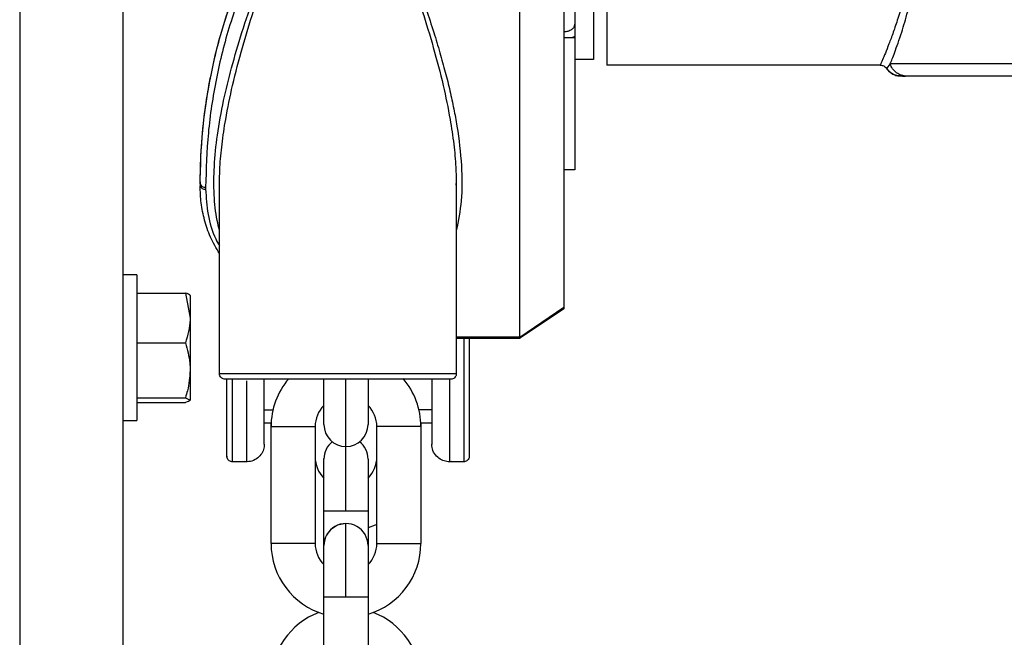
# Model space of a CAD drawing. Header units: inches. Extents: x 170 to 288, y 234 to 248.
# Tile 413 of 480: x 256.164 to 256.2813, y 244.055 to 244.1285. Entities that reach past the tile are written whole.
import ezdxf

# ---------------------------------------------------------------- set-up
doc = ezdxf.new("R2010")
doc.units = ezdxf.units.IN
doc.header["$LTSCALE"] = 0.25
doc.header["$MEASUREMENT"] = 0
doc.layers.add('STANDARD Z GUIDE MOTOR RH', color=7, linetype='Continuous')

msp = doc.modelspace()

# ---------------------------------------------------------------- linework, layer by layer
at = {"layer": 'STANDARD Z GUIDE MOTOR RH'}
for p, q in [((256.1639831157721, 244.1811111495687), (256.1639831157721, 243.714444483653)), ((256.1762831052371, 244.1811111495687), (256.1762831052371, 243.714444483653)), ((256.2339247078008, 244.1378142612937), (256.2339247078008, 244.1231071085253)), ((256.2300937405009, 244.1280110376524), (256.2299939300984, 244.1276447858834)), ((256.22878149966, 244.1263874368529), (256.2300937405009, 244.1263874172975)), ((256.2300937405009, 244.1265078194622), (256.2298127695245, 244.1263874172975)), ((256.2323246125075, 244.1237632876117), (256.2300937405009, 244.1237633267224)), ((256.2676606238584, 244.123245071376), (256.2672310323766, 244.1227072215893)), ((256.266473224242, 244.123106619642), (256.2339247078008, 244.1231071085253)), ((256.2689891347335, 244.1218149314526), (256.2686330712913, 244.1218283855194)), ((256.2693311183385, 244.1218175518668), (256.2689722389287, 244.1217939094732)), ((256.2696333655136, 244.1217941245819), (256.2690144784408, 244.1217942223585)), ((256.2691055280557, 244.1217942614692), (256.2694659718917, 244.1217943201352)), ((256.2300934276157, 244.1106393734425), (256.2287811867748, 244.1106393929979)), ((256.1854744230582, 244.1092153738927), (256.1854741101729, 244.1089492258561)), ((256.1854744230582, 244.109213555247), (256.1854741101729, 244.1089471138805)), ((256.1854741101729, 244.1089469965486), (256.1854741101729, 244.1087270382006)), ((256.1861302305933, 244.1085735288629), (256.1861302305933, 244.1083516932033)), ((256.1877703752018, 244.0863612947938), (256.1877706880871, 244.1088412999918)), ((256.2159738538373, 244.1088113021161), (256.2159851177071, 244.1090228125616)), ((256.2159857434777, 244.1088408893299), (256.2159854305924, 244.0863608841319)), ((256.1779498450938, 244.0981111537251), (256.1762831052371, 244.0981111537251)), ((256.1779498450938, 244.0981111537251), (256.1779498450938, 244.0807778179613)), ((256.1779498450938, 244.0959602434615), (256.1837249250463, 244.0959602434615)), ((256.1837249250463, 244.0959602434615), (256.1842831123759, 244.092987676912)), ((256.1842831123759, 244.0956861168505), (256.1842831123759, 244.0832140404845)), ((256.2287824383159, 244.094097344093), (256.2235253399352, 244.090534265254)), ((256.2287808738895, 244.0942327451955), (256.223535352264, 244.0906694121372)), ((256.2235315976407, 244.0907020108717), (256.2159854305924, 244.0907021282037)), ((256.2235553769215, 244.0905547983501), (256.2159854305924, 244.0905549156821)), ((256.2168715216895, 244.0905548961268), (256.2168715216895, 244.0758632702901)), ((256.2235610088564, 244.0905599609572), (256.2235253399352, 244.0905358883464)), ((256.2235315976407, 244.0907020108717), (256.223535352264, 244.0906694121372)), ((256.1779498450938, 244.0900151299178), (256.1837249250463, 244.0900151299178)), ((256.2002178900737, 244.0803042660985), (256.2002178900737, 244.08568777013)), ((256.2028426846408, 244.076237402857), (256.2028426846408, 244.0856880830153)), ((256.2151653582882, 244.0857089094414), (256.2151653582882, 244.0758632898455)), ((256.1910184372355, 244.0758636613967), (256.1910184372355, 244.0855157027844)), ((256.1779498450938, 244.0834993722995), (256.1837249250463, 244.0834993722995)), ((256.1837249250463, 244.0834993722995), (256.1842831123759, 244.0832140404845)), ((256.1779498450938, 244.0829287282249), (256.1837249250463, 244.0829287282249)), ((256.193118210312, 244.0820425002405), (256.1941469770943, 244.0820425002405)), ((256.2130655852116, 244.0820422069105), (256.2115383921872, 244.0820422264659)), ((256.1762831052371, 244.0807778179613), (256.1779498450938, 244.0807778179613)), ((256.1939292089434, 244.0804820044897), (256.193118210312, 244.0804820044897)), ((256.193918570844, 244.0661416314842), (256.193918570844, 244.0804820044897)), ((256.1991681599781, 244.0800523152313), (256.1991678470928, 244.0661415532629)), ((256.2065168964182, 244.0661414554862), (256.2065172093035, 244.0800522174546)), ((256.2130655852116, 244.0804817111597), (256.2117558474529, 244.0804817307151)), ((256.2117664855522, 244.0800521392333), (256.211766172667, 244.0661413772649)), ((256.2117664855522, 244.0804817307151), (256.2117664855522, 244.0800521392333)), ((256.1910184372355, 244.0758636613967), (256.1893122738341, 244.0758636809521)), ((256.2002178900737, 244.0761881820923), (256.2002191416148, 244.0762718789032)), ((256.2002178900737, 244.0700200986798), (256.2002178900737, 244.0761882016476)), ((256.2054671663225, 244.0761881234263), (256.2054671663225, 244.063623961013)), ((256.2168715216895, 244.0758632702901), (256.2151653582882, 244.0758632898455)), ((256.2002175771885, 244.0658895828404), (256.2002178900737, 244.0700200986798)), ((256.2028423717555, 244.0597215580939), (256.2028423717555, 244.0685142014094)), ((256.2002175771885, 244.0597215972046), (256.2002175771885, 244.0658895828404)), ((256.2002172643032, 244.0458108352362), (256.2002175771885, 244.0597215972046)), ((256.2028423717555, 244.0597215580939), (256.2002175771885, 244.0597215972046)), ((256.2054668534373, 244.0597215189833), (256.2028423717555, 244.0597215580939))]:
    msp.add_line(p, q, dxfattribs=at)
at = {"layer": 'STANDARD Z GUIDE MOTOR RH', "flags": 128}
for points in [[(256.2287824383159, 244.2083024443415), (256.2287824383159, 244.1914935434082), (256.2287821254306, 244.1856439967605), (256.2287821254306, 244.1735073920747), (256.2287818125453, 244.167289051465), (256.2287818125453, 244.1484566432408), (256.22878149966, 244.1422385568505), (256.22878149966, 244.1301028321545), (256.2287811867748, 244.1242539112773), (256.2287811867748, 244.107976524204), (256.2287808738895, 244.1030762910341), (256.2287808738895, 244.0942327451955)], [(256.2235315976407, 244.0907020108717), (256.2235315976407, 244.1048979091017), (256.2235319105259, 244.1102885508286), (256.2235319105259, 244.1279964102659), (256.2235322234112, 244.1342959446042), (256.2235322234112, 244.1472711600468), (256.2235325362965, 244.1538709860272), (256.2235325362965, 244.1671023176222), (256.2235328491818, 244.1736564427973), (256.2235328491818, 244.1926150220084), (256.223533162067, 244.198576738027)], [(256.2323255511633, 244.192004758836), (256.2323255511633, 244.1766336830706), (256.232325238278, 244.1731973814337), (256.232325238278, 244.1578840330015), (256.2323249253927, 244.1539228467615), (256.2323249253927, 244.1359516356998), (256.2323246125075, 244.1330655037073), (256.2323246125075, 244.1237632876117)], [(256.2300937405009, 244.1265078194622), (256.2300937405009, 244.1208646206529), (256.2300934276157, 244.1189433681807), (256.2300934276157, 244.1106393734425)], [(256.28311215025, 244.1232443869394), (256.2797580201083, 244.1232444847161), (256.276743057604, 244.1232445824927), (256.2740963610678, 244.1232446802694), (256.2718445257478, 244.123244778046), (256.270010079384, 244.1232448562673), (256.2686105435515, 244.123244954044), (256.2676603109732, 244.1232450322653)], [(256.1877703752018, 244.0863612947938), (256.1878304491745, 244.0863612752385), (256.1883088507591, 244.0863612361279), (256.189249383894, 244.0863611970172), (256.1906198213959, 244.0863611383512), (256.1923735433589, 244.0863610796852), (256.1944511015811, 244.0863610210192), (256.1967814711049, 244.0863609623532), (256.199285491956, 244.0863609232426), (256.204470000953, 244.0863608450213), (256.2069740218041, 244.0863608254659), (256.2093047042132, 244.0863608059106), (256.21138194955, 244.0863607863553), (256.2131359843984, 244.0863607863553), (256.2145064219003, 244.0863608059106), (256.2154469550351, 244.0863608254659), (256.2159253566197, 244.0863608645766), (256.2159854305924, 244.0863608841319)], [(256.1893122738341, 244.0758636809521), (256.1893122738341, 244.0804726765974), (256.1893125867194, 244.0827748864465), (256.1893125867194, 244.0857762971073)], [(256.2054674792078, 244.0856897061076), (256.2054674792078, 244.0841117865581), (256.2054671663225, 244.0830454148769), (256.2054671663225, 244.0803041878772)], [(256.193918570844, 244.0800523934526), (256.1946873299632, 244.0800523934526), (256.1955390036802, 244.0800523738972), (256.1975477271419, 244.0800523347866), (256.1983994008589, 244.0800523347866), (256.1989682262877, 244.0800523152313), (256.1991681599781, 244.0800523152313)], [(256.2117664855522, 244.0800521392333), (256.210997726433, 244.0800521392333), (256.2101463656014, 244.0800521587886), (256.2091416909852, 244.0800521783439), (256.2081373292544, 244.0800521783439), (256.2072859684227, 244.0800521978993), (256.2067168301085, 244.0800521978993), (256.2065172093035, 244.0800522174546)], [(256.2028423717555, 244.0700200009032), (256.2028423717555, 244.0749049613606), (256.2028426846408, 244.076237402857)], [(256.2002178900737, 244.0700200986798), (256.2004175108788, 244.0700200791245), (256.2009866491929, 244.0700200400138), (256.2018380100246, 244.0700200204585), (256.2038467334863, 244.0700199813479)], [(256.2038467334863, 244.0700199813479), (256.2046984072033, 244.0700199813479), (256.2052672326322, 244.0700200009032), (256.2054671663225, 244.0700200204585)], [(256.2028423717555, 244.0685142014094), (256.2018380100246, 244.0683144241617), (256.2010035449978, 244.0677623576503)], [(256.2065168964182, 244.0683929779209), (256.2063385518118, 244.0683167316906), (256.2054671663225, 244.068008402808)], [(256.1991678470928, 244.0661415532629), (256.1989679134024, 244.0661415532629), (256.1983990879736, 244.0661415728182), (256.1975477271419, 244.0661415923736), (256.1965430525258, 244.0661415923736), (256.1955386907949, 244.0661416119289), (256.1946873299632, 244.0661416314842), (256.193918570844, 244.0661416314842)], [(256.2065168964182, 244.0661414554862), (256.2067168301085, 244.0661414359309), (256.2072856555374, 244.0661414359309), (256.2081373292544, 244.0661414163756), (256.2091416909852, 244.0661414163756), (256.2101460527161, 244.0661413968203), (256.2109974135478, 244.0661413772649), (256.211766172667, 244.0661413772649)], [(256.2054671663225, 244.0640829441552), (256.2054668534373, 244.0631482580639)], [(256.2054668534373, 244.0631482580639), (256.2054668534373, 244.04345037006), (256.205466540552, 244.0423840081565), (256.205466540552, 244.0396427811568)]]:
    msp.add_lwpolyline(points, dxfattribs=at)
at = {"layer": 'STANDARD Z GUIDE MOTOR RH'}
for centre, radius, start, end in [((256.1860191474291, 244.1091413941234), 0.0005786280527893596, 199.6187690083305, 281.0681707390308), ((256.1860196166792, 244.1089195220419), 0.0005785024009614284, 199.4446961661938, 281.0232524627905), ((256.2027113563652, 244.0800522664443), 0.00879265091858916, 139.5309173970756, 179.9991373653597), ((256.2029738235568, 244.0800522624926), 0.008792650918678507, 359.9991373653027, 40.64011065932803), ((256.2027113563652, 244.0800522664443), 0.003543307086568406, 134.7248323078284, 179.9991373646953), ((256.2029738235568, 244.0800522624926), 0.0035433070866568, 359.9991373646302, 45.27365557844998), ((256.2028425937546, 244.0803042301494), 0.002624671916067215, 179.9991373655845, 359.9991229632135), ((256.2028425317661, 244.0761881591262), 0.002624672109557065, 128.3587264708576, 179.9991373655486), ((256.2028425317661, 244.0761881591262), 0.002624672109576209, 359.9991373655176, 51.64397823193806), ((256.2027113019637, 244.0764401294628), 0.003543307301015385, 179.9991373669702, 225.275052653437), ((256.2029737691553, 244.0764401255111), 0.003543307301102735, 314.7240470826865, 359.9991373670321), ((256.2028423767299, 244.0658895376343), 0.002624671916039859, 359.9991373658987, 179.9991428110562), ((256.2028423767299, 244.0658895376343), 0.002624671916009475, 134.4758266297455, 179.9991373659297), ((256.2027111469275, 244.066141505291), 0.008792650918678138, 179.9991373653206, 253.5250253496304), ((256.2027111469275, 244.066141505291), 0.003543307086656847, 179.9991373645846, 225.2742238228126), ((256.2029736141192, 244.0661415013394), 0.008792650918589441, 286.4732491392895, 359.9991373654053), ((256.2029736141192, 244.0661415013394), 0.003543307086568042, 314.7240501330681, 359.9991373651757), ((256.2027108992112, 244.0496894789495), 0.00879265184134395, 110.6810453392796, 179.9991373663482), ((256.2029733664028, 244.0496894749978), 0.00879265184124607, 359.9991373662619, 69.31724547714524)]:
    msp.add_arc(centre, radius, start, end, dxfattribs=at)
for points, knots in [([(256.2300946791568, 244.1877560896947), (256.2300945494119, 244.185626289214), (256.2300942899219, 244.1813666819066), (256.2300943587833, 244.1739402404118), (256.2300944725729, 244.1660551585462), (256.2300939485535, 244.1578833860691), (256.2300940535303, 244.1497116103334), (256.2300941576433, 244.1418266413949), (256.2300936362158, 244.1344002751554), (256.2300937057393, 244.1301407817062), (256.2300937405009, 244.1280110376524)], [0, 0, 0, 0, 0.1250000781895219, 0.2500005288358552, 0.3750004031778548, 0.5000003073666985, 0.6250002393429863, 0.7500005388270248, 0.8750004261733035, 1, 1, 1, 1]), ([(256.1877703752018, 244.1034373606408), (256.187676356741, 244.1038265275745), (256.1873469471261, 244.1051900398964), (256.1870941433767, 244.1077150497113), (256.1871093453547, 244.1111098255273), (256.187500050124, 244.1148569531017), (256.1882148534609, 244.1187817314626), (256.1892105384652, 244.1228596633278), (256.1904461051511, 244.1270656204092), (256.1917182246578, 244.1308376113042), (256.1929023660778, 244.1340717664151), (256.1939093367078, 244.1366718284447), (256.1949116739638, 244.1391267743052), (256.1958758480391, 244.1413747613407), (256.1967570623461, 244.1433249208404), (256.1975715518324, 244.1450221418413), (256.198308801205, 244.1464509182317), (256.1990231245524, 244.1477139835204), (256.199727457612, 244.1487966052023), (256.2004489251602, 244.1496764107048), (256.2010649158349, 244.1501654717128), (256.2015508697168, 244.1503552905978), (256.2017718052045, 244.150371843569), (256.2018786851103, 244.150379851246)], [0, 0, 0, 0, 0.02782661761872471, 0.09749527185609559, 0.172047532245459, 0.2520694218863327, 0.3380320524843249, 0.4188616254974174, 0.5047375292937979, 0.5958393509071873, 0.6482634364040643, 0.7006953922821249, 0.7531539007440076, 0.7968047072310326, 0.8369545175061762, 0.8718602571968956, 0.9008870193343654, 0.9256196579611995, 0.9517377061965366, 0.971783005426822, 0.9879308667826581, 0.9941614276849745, 1, 1, 1, 1]), ([(256.1877835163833, 244.1088412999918), (256.1877911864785, 244.1095390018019), (256.1878086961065, 244.1111317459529), (256.188061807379, 244.1137391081), (256.1885405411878, 244.1169854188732), (256.1893335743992, 244.1208237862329), (256.1904559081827, 244.1251298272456), (256.1918038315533, 244.1295441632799), (256.1929092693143, 244.1327856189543), (256.1937008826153, 244.1349740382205), (256.1940705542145, 244.1359758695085), (256.1944050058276, 244.1368619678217), (256.1949293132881, 244.1382318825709), (256.1956878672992, 244.1401491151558), (256.1966371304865, 244.1424189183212), (256.1974644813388, 244.1442783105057), (256.1981433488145, 244.1457107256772), (256.1987804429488, 244.1469627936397), (256.1993862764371, 244.1480340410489), (256.1999393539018, 244.148878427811), (256.2004079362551, 244.1494644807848), (256.2008358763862, 244.1498966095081), (256.2012411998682, 244.1501740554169), (256.2016134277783, 244.150305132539), (256.20179205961, 244.1503171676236), (256.2018786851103, 244.1503230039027)], [0, 0, 0, 0, 0.05247816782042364, 0.1197994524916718, 0.1913285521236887, 0.2876497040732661, 0.3936465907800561, 0.4948724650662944, 0.5961193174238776, 0.6188612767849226, 0.6467534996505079, 0.6656007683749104, 0.6803228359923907, 0.7417723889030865, 0.7986298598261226, 0.8382359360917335, 0.871948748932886, 0.8997766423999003, 0.9277111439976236, 0.9502014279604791, 0.9638260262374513, 0.9752657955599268, 0.9887118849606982, 0.9945259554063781, 0.9999999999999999, 0.9999999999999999, 0.9999999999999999, 0.9999999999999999]), ([(256.2018786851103, 244.150379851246), (256.2020289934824, 244.1503636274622), (256.2023480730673, 244.150329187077), (256.2030291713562, 244.1499509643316), (256.2038663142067, 244.1490524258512), (256.2048810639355, 244.1474976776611), (256.2059640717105, 244.1454871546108), (256.2071236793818, 244.1430774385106), (256.2083907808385, 244.1402183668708), (256.2098653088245, 244.1366577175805), (256.2115853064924, 244.1321561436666), (256.2129998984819, 244.1280216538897), (256.2140331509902, 244.1246092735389), (256.2146752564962, 244.1222858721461), (256.2152280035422, 244.120055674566), (256.2156896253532, 244.1179179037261), (256.2162350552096, 244.1149277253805), (256.2166574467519, 244.1112395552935), (256.2166964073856, 244.1070552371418), (256.2162135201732, 244.1045689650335), (256.2159857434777, 244.1033961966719)], [0, 0, 0, 0, 0.008196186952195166, 0.01739913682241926, 0.04179032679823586, 0.07468867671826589, 0.1192739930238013, 0.1673870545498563, 0.2223942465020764, 0.2927870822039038, 0.3826650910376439, 0.4944848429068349, 0.5437455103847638, 0.5913539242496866, 0.6373423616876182, 0.6817481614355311, 0.7246155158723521, 0.8253241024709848, 0.917605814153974, 1, 1, 1, 1]), ([(256.2018786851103, 244.1503230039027), (256.2019653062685, 244.1503171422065), (256.2021440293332, 244.1503050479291), (256.2024099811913, 244.1502112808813), (256.2026777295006, 244.1500644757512), (256.2031620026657, 244.1496943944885), (256.2037193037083, 244.1490262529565), (256.2043717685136, 244.1480349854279), (256.2053085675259, 244.1463719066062), (256.2064717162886, 244.1439218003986), (256.2078200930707, 244.1407742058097), (256.2091536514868, 244.1374194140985), (256.2105453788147, 244.1336699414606), (256.2119534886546, 244.1295441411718), (256.2133007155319, 244.1251293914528), (256.2144232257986, 244.1208234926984), (256.2152158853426, 244.1169850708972), (256.2156944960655, 244.113738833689), (256.2159482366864, 244.1111315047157), (256.2159653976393, 244.1095386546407), (256.2159729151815, 244.1088408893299)], [0, 0, 0, 0, 0.005474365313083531, 0.01129510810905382, 0.01766897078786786, 0.02477065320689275, 0.04980092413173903, 0.07229143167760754, 0.1002240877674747, 0.1711032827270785, 0.245139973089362, 0.319635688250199, 0.4038637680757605, 0.5051139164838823, 0.6063403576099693, 0.7123467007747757, 0.8086629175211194, 0.8801915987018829, 0.947516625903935, 1, 1, 1, 1]), ([(256.1854741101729, 244.1089470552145), (256.1855300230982, 244.111054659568), (256.1856413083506, 244.1152494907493), (256.1866391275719, 244.1217615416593), (256.1882256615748, 244.1282513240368), (256.1898658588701, 244.132466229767), (256.1906905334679, 244.1345854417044)], [0, 0, 0, 0, 0.2590258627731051, 0.515547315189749, 0.7564220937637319, 0.9999999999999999, 0.9999999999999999, 0.9999999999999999, 0.9999999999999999]), ([(256.1854744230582, 244.109213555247), (256.1855051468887, 244.1106050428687), (256.1855663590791, 244.1133773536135), (256.1860135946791, 244.1177086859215), (256.1868564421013, 244.1226826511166), (256.1882627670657, 244.128353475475), (256.1898783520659, 244.1325006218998), (256.1906905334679, 244.1345854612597)], [0, 0, 0, 0, 0.1741243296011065, 0.3469141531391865, 0.5190037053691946, 0.7581951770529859, 1, 1, 1, 1]), ([(256.1912947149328, 244.1341491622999), (256.1904898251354, 244.1320676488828), (256.1888630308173, 244.1278606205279), (256.1872976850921, 244.1214265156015), (256.1863003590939, 244.1148967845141), (256.1861878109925, 244.1107136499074), (256.1861302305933, 244.1085735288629)], [0, 0, 0, 0, 0.2394646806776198, 0.4839914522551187, 0.7360064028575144, 1, 1, 1, 1]), ([(256.2696637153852, 244.1327577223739), (256.2694918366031, 244.1320190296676), (256.2691479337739, 244.1305410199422), (256.2685755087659, 244.1286352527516), (256.2680168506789, 244.1269727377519), (256.2675012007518, 244.1255888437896), (256.2670629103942, 244.1244918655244), (256.2668033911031, 244.1238718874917), (256.2666632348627, 244.1235448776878), (256.2665941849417, 244.1233836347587), (256.2665402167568, 244.1232589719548), (256.2665019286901, 244.1231711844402), (256.2664778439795, 244.1231166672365), (256.2664747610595, 244.1231099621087), (256.266473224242, 244.123106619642)], [0, 0, 0, 0, 0.1247272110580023, 0.2495598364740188, 0.3744786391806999, 0.4994843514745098, 0.6245386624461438, 0.7496315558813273, 0.7920286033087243, 0.8341478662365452, 0.8759977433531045, 0.9175846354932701, 0.9589164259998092, 1, 1, 1, 1]), ([(256.2676603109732, 244.1232450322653), (256.2677361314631, 244.1234367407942), (256.2678879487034, 244.1238206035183), (256.268204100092, 244.1246534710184), (256.2685853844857, 244.1257042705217), (256.2691081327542, 244.1272662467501), (256.2697618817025, 244.1293949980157), (256.2702052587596, 244.1313839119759), (256.2704268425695, 244.1323778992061)], [0, 0, 0, 0, 0.1266102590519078, 0.2535148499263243, 0.3992174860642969, 0.5448672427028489, 0.7725411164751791, 1, 1, 1, 1]), ([(256.2300937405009, 244.1280110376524), (256.2300937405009, 244.1277046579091), (256.2300937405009, 244.1272755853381), (256.2300937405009, 244.1267717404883), (256.2300937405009, 244.1265922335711), (256.2300937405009, 244.1265078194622)], [0, 0, 0, 0, 0.5694925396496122, 0.7975515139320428, 1, 1, 1, 1]), ([(256.2299939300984, 244.1276447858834), (256.229910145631, 244.1275351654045), (256.2297426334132, 244.1273159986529), (256.2292951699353, 244.127098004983), (256.2289526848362, 244.1270687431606), (256.22878149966, 244.1270541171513)], [0, 0, 0, 0, 0.3335582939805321, 0.6668907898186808, 1, 1, 1, 1]), ([(256.2696333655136, 244.1217941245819), (256.2694214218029, 244.1218132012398), (256.2689867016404, 244.1218523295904), (256.2683951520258, 244.1221689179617), (256.2679148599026, 244.1226405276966), (256.2677437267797, 244.1230469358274), (256.2676603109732, 244.1232450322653)], [0, 0, 0, 0, 0.2437598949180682, 0.4999787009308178, 0.7562734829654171, 1, 1, 1, 1]), ([(256.266473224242, 244.123106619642), (256.2665446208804, 244.1231018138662), (256.2666907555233, 244.123091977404), (256.2668998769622, 244.1230106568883), (256.2670902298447, 244.1228847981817), (256.2671843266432, 244.1227661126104), (256.2672310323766, 244.1227072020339)], [0, 0, 0, 0, 0.240252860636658, 0.4917495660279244, 0.7477256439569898, 1, 1, 1, 1]), ([(256.268937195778, 244.1217945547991), (256.2687666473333, 244.1218115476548), (256.2684233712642, 244.1218457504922), (256.267946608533, 244.1220494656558), (256.2675314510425, 244.1223423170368), (256.2673294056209, 244.1226010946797), (256.2672304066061, 244.1227278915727)], [0, 0, 0, 0, 0.2520910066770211, 0.5074031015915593, 0.7586354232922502, 1, 1, 1, 1]), ([(256.2672310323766, 244.1227072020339), (256.267332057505, 244.1225788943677), (256.2675389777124, 244.1223160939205), (256.2679623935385, 244.122029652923), (256.2683640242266, 244.1218557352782), (256.2686235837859, 244.1218330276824), (256.2687097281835, 244.1218254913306)], [0, 0, 0, 0, 0.274171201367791, 0.561558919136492, 0.854487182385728, 1, 1, 1, 1]), ([(256.3588613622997, 244.1217928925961), (256.3587105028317, 244.1217928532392), (256.3584087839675, 244.1217927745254), (256.3559952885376, 244.1217926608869), (256.3522341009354, 244.1217926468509), (256.3471139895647, 244.1217925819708), (256.3408514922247, 244.121792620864), (256.3336529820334, 244.1217926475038), (256.3257717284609, 244.1217927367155), (256.3174806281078, 244.12179282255), (256.3090679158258, 244.1217929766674), (256.3008258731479, 244.1217930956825), (256.293040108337, 244.1217932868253), (256.2859835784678, 244.121793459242), (256.2798911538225, 244.1217936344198), (256.2750129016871, 244.1217938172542), (256.2713766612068, 244.1217939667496), (256.2702144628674, 244.1217940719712), (256.2696333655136, 244.1217941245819)], [0, 0, 0, 0, 0.06249984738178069, 0.1249996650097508, 0.1874998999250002, 0.250000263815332, 0.3124988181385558, 0.3749990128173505, 0.4375003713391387, 0.4999999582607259, 0.5625003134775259, 0.6250001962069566, 0.6874989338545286, 0.7499990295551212, 0.8125007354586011, 0.8749995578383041, 0.9374999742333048, 1, 1, 1, 1]), ([(256.1877703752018, 244.1006741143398), (256.1873920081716, 244.1013165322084), (256.1866495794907, 244.1025770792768), (256.1859779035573, 244.1046197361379), (256.1855490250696, 244.1066586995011), (256.185498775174, 244.1080460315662), (256.1854741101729, 244.10872699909)], [0, 0, 0, 0, 0.2641145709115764, 0.5182434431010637, 0.7635313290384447, 1, 1, 1, 1]), ([(256.1861302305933, 244.1083516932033), (256.1861956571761, 244.1073348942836), (256.1863280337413, 244.1052776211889), (256.1869555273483, 244.1030142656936), (256.1876187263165, 244.1018671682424), (256.1877703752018, 244.1016048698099)], [0, 0, 0, 0, 0.4298050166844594, 0.8696176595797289, 0.9999999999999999, 0.9999999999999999, 0.9999999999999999, 0.9999999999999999]), ([(256.1842831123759, 244.0956749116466), (256.184282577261, 244.0956816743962), (256.1842749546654, 244.0957780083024), (256.1839899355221, 244.0958724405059), (256.1837249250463, 244.0959602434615)], [0, 0, 0, 0, 0.07020113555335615, 1, 1, 1, 1]), ([(256.2287808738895, 244.0942327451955), (256.2287808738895, 244.0941944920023), (256.2287808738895, 244.0941219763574), (256.2287808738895, 244.0941066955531), (256.2287808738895, 244.0940994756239)], [0, 0, 0, 0, 0.5275164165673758, 0.9999999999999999, 0.9999999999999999, 0.9999999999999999, 0.9999999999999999]), ([(256.1842831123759, 244.092987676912), (256.1842825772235, 244.0929172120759), (256.1842749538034, 244.0919134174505), (256.183989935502, 244.0909297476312), (256.1837249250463, 244.0900151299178)], [0, 0, 0, 0, 0.07019845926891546, 1, 1, 1, 1]), ([(256.21752764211, 244.0905565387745), (256.21752764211, 244.0895017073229), (256.21752764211, 244.0864137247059), (256.21752764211, 244.0825806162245), (256.21752764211, 244.0791067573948), (256.21752764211, 244.0769410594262), (256.21752764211, 244.0766599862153), (256.21752764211, 244.0765195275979)], [0, 0, 0, 0, 0.1147829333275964, 0.3360230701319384, 0.5572753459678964, 0.7787605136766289, 1, 1, 1, 1]), ([(256.223535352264, 244.0906694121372), (256.223543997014, 244.0906335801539), (256.2235599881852, 244.0905672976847), (256.2235568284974, 244.0905617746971), (256.2235553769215, 244.09055923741)], [0, 0, 0, 0, 0.5405951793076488, 1, 1, 1, 1]), ([(256.1837249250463, 244.0900151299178), (256.1839441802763, 244.0892298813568), (256.184243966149, 244.0881562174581), (256.1842748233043, 244.0870534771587), (256.1842831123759, 244.0867572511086)], [0, 0, 0, 0, 0.7313727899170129, 1, 1, 1, 1]), ([(256.1842831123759, 244.0867572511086), (256.1842206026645, 244.0859381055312), (256.1841364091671, 244.0848348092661), (256.1838091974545, 244.0837728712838), (256.1837249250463, 244.0834993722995)], [0, 0, 0, 0, 0.7424529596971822, 1, 1, 1, 1]), ([(256.1884264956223, 244.0857051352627), (256.1883602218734, 244.0857109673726), (256.1882225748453, 244.0857230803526), (256.1880311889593, 244.0858232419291), (256.1878707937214, 244.0859874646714), (256.1877702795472, 244.0862049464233), (256.1877735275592, 244.0863642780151), (256.187775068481, 244.0864398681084)], [0, 0, 0, 0, 0.1794418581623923, 0.3726911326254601, 0.5710806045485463, 0.7965120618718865, 1, 1, 1, 1]), ([(256.2018777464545, 244.0857047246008), (256.2009973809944, 244.0857047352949), (256.1992366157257, 244.0857047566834), (256.1966969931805, 244.08570483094), (256.1943562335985, 244.085704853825), (256.1923054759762, 244.0857049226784), (256.1906195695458, 244.0857049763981), (256.1893763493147, 244.0857050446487), (256.1885766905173, 244.0857050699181), (256.1884765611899, 244.0857051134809), (256.1884264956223, 244.0857051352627)], [0, 0, 0, 0, 0.1249970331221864, 0.2499989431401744, 0.3750049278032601, 0.4999959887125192, 0.6250003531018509, 0.7500030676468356, 0.8749992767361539, 1, 1, 1, 1]), ([(256.1886561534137, 244.0765282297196), (256.188656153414, 244.0765254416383), (256.1886561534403, 244.0762942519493), (256.1886561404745, 244.0770972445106), (256.1886561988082, 244.079104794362), (256.1886560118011, 244.0820184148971), (256.1886563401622, 244.0846835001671), (256.1886564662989, 244.0857072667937)], [0, 0, 0, 0, 0.00335639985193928, 0.2783150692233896, 0.5535615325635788, 0.8285049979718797, 1, 1, 1, 1]), ([(256.193118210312, 244.0779634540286), (256.193118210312, 244.0780962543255), (256.193118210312, 244.0783620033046), (256.193118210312, 244.080566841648), (256.193118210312, 244.0830062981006), (256.193118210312, 244.085152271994), (256.193118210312, 244.0857051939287)], [0, 0, 0, 0, 0.2986607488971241, 0.5976552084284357, 0.8963336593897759, 1, 1, 1, 1]), ([(256.215329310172, 244.0857047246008), (256.2152792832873, 244.0857047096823), (256.2151792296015, 244.0857046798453), (256.2143789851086, 244.0857046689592), (256.2131363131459, 244.0857046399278), (256.2114502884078, 244.0857046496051), (256.2093992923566, 244.0857046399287), (256.2070585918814, 244.0857046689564), (256.2045189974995, 244.0857046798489), (256.2027582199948, 244.0857047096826), (256.2018777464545, 244.0857047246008)], [0, 0, 0, 0, 0.124999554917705, 0.2499989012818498, 0.3749934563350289, 0.4999966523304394, 0.6249980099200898, 0.750002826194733, 0.8749893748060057, 1, 1, 1, 1]), ([(256.2130658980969, 244.0857048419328), (256.2130659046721, 244.0851526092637), (256.213065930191, 244.0830093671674), (256.2130654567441, 244.0805217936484), (256.2130656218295, 244.0785247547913), (256.2130655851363, 244.077741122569), (256.2130655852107, 244.0779685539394), (256.2130655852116, 244.0779712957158)], [0, 0, 0, 0, 0.1032874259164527, 0.4008635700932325, 0.6987737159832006, 0.9963685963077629, 1, 1, 1, 1]), ([(256.2159807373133, 244.0864394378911), (256.2159829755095, 244.0863760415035), (256.2159876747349, 244.086242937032), (256.2159170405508, 244.0860448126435), (256.2157777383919, 244.0858627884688), (256.2155716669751, 244.0857302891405), (256.2154079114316, 244.085713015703), (256.215329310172, 244.0857047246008)], [0, 0, 0, 0, 0.1712527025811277, 0.3595551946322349, 0.5570915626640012, 0.7874077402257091, 1, 1, 1, 1]), ([(256.1842831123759, 244.0832140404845), (256.1842825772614, 244.0832072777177), (256.1842749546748, 244.0831109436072), (256.1839899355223, 244.0830165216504), (256.1837249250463, 244.0829287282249)], [0, 0, 0, 0, 0.07020116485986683, 1, 1, 1, 1]), ([(256.193118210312, 244.077963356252), (256.1930990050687, 244.0777487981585), (256.1930590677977, 244.077302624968), (256.192730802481, 244.0766838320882), (256.1921936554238, 244.0761698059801), (256.1914864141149, 244.0758556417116), (256.1909730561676, 244.0758745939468), (256.1907299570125, 244.0758835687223)], [0, 0, 0, 0, 0.1796752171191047, 0.3736343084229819, 0.5723816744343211, 0.7975025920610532, 1, 1, 1, 1]), ([(256.2154538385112, 244.075883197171), (256.2152500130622, 244.0758723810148), (256.2148213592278, 244.0758496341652), (256.2141783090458, 244.0760684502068), (256.2135844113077, 244.0765126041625), (256.213149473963, 244.0771773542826), (256.213092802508, 244.077708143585), (256.2130655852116, 244.077963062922)], [0, 0, 0, 0, 0.1703968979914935, 0.3583521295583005, 0.5561042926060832, 0.7868125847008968, 1, 1, 1, 1]), ([(256.1893154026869, 244.0758704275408), (256.1892906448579, 244.0758686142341), (256.1891942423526, 244.0758615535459), (256.189025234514, 244.0759184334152), (256.1888386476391, 244.0760456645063), (256.188708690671, 244.0762329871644), (256.1886599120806, 244.0764007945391), (256.1886569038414, 244.0764960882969), (256.1886561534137, 244.0765198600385)], [0, 0, 0, 0, 0.07208250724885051, 0.2806762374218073, 0.5015064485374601, 0.7223724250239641, 0.9307437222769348, 1, 1, 1, 1]), ([(256.21752764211, 244.0765194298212), (256.217526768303, 244.0764956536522), (256.2175232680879, 244.0764004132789), (256.2174753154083, 244.0762324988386), (256.2173450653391, 244.0760451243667), (256.2171583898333, 244.0759181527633), (256.2169893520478, 244.0758611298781), (256.2168929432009, 244.0758681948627), (256.2168680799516, 244.0758700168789)], [0, 0, 0, 0, 0.06927872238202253, 0.2775102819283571, 0.498334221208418, 0.7193712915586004, 0.9276275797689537, 1, 1, 1, 1])]:
    msp.add_open_spline(points, degree=3, knots=knots, dxfattribs=at)

doc.saveas('drawing.dxf')
